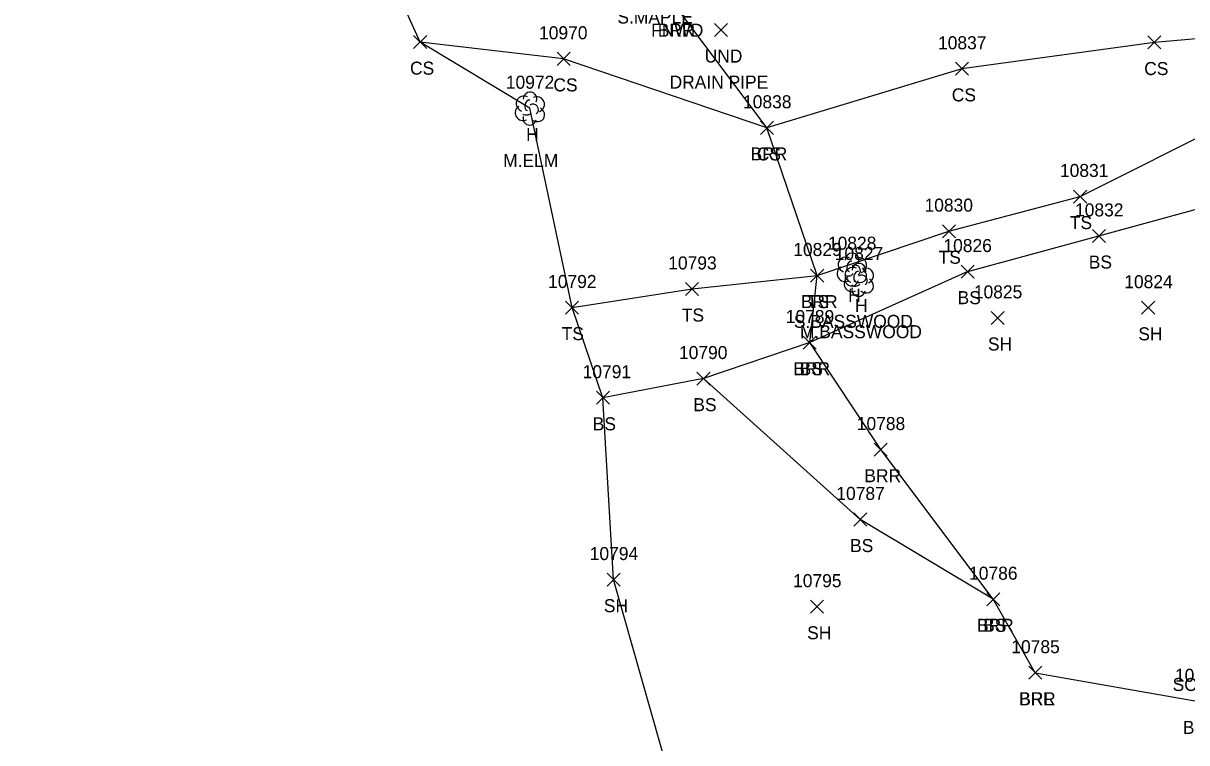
# Model space of a CAD drawing. Extents: x 1439173 to 1457902, y 641926 to 659889.
# Drawn here: x 1447859 to 1448037.6, y 647652.7 to 647763.1 of the extents above; entities that cross this region are included whole.
import ezdxf

# ---------------------------------------------------------------- set-up
doc = ezdxf.new("R2010")
doc.units = 0
for name, color, linetype in [('D_A', 7, 'Continuous'), ('D_C', 7, 'Continuous'), ('D_TIC', 7, 'Continuous'), ('L_A', 7, 'Continuous'), ('L_C', 7, 'Continuous'), ('L_I', 7, 'Continuous'), ('L_TIC', 7, 'Continuous'), ('LABL', 7, 'Continuous'), ('LELB', 7, 'Continuous'), ('LSOGP', 7, 'Continuous'), ('LTD', 7, 'Continuous'), ('S_C', 7, 'Continuous')]:
    doc.layers.add(name, color=color, linetype=linetype)

msp = doc.modelspace()

# ---------------------------------------------------------------- linework, layer by layer
at = {"layer": 'D_TIC'}
for points in [[(1447965.17, 647761.07), (1447967.17, 647763.07)], [(1447967.17, 647761.07), (1447965.17, 647763.07)]]:
    msp.add_lwpolyline(points, dxfattribs=at)
at = {"layer": 'L_TIC'}
for points in [[(1447918.97, 647759.21), (1447920.97, 647761.21)], [(1447920.97, 647759.21), (1447918.97, 647761.21)], [(1448031.67, 647759.15), (1448033.67, 647761.15)], [(1448033.67, 647759.15), (1448031.67, 647761.15)], [(1447940.98, 647756.64), (1447942.98, 647758.64)], [(1447942.98, 647756.64), (1447940.98, 647758.64)], [(1448002.13, 647755.11), (1448004.13, 647757.11)], [(1448004.13, 647755.11), (1448002.13, 647757.11)], [(1447972.19, 647746.05), (1447974.19, 647748.05)], [(1447974.19, 647746.05), (1447972.19, 647748.05)], [(1447972.19, 647746.05), (1447974.19, 647748.05)], [(1447974.19, 647746.05), (1447972.19, 647748.05)], [(1448020.28, 647735.51), (1448022.28, 647737.51)], [(1448022.28, 647735.51), (1448020.28, 647737.51)], [(1448000.14, 647730.19), (1448002.14, 647732.19)], [(1448002.14, 647730.19), (1448000.14, 647732.19)], [(1448023.16, 647729.46), (1448025.16, 647731.46)], [(1448025.16, 647729.46), (1448023.16, 647731.46)], [(1448003.02, 647723.99), (1448005.02, 647725.99)], [(1448005.02, 647723.99), (1448003.02, 647725.99)], [(1447979.91, 647723.38), (1447981.91, 647725.38)], [(1447981.91, 647723.38), (1447979.91, 647725.38)], [(1447979.91, 647723.38), (1447981.91, 647725.38)], [(1447981.91, 647723.38), (1447979.91, 647725.38)], [(1447960.72, 647721.32), (1447962.72, 647723.32)], [(1447962.72, 647721.32), (1447960.72, 647723.32)], [(1447942.28, 647718.47), (1447944.28, 647720.47)], [(1447944.28, 647718.47), (1447942.28, 647720.47)], [(1448007.63, 647716.88), (1448009.63, 647718.88)], [(1448009.63, 647716.88), (1448007.63, 647718.88)], [(1448030.72, 647718.44), (1448032.72, 647720.44)], [(1448032.72, 647718.44), (1448030.72, 647720.44)], [(1447978.77, 647713.09), (1447980.77, 647715.09)], [(1447980.77, 647713.09), (1447978.77, 647715.09)], [(1447978.77, 647713.09), (1447980.77, 647715.09)], [(1447980.77, 647713.09), (1447978.77, 647715.09)], [(1447962.46, 647707.57), (1447964.46, 647709.57)], [(1447964.46, 647707.57), (1447962.46, 647709.57)], [(1447962.46, 647707.57), (1447964.46, 647709.57)], [(1447964.46, 647707.57), (1447962.46, 647709.57)], [(1447947.02, 647704.63), (1447949.02, 647706.63)], [(1447949.02, 647704.63), (1447947.02, 647706.63)], [(1447989.66, 647696.67), (1447991.66, 647698.67)], [(1447991.66, 647696.67), (1447989.66, 647698.67)], [(1447986.52, 647685.95), (1447988.52, 647687.95)], [(1447988.52, 647685.95), (1447986.52, 647687.95)], [(1447948.67, 647676.72), (1447950.67, 647678.72)], [(1447950.67, 647676.72), (1447948.67, 647678.72)], [(1447979.88, 647672.56), (1447981.88, 647674.56)], [(1447981.88, 647672.56), (1447979.88, 647674.56)], [(1448006.95, 647673.71), (1448008.95, 647675.71)], [(1448008.95, 647673.71), (1448006.95, 647675.71)], [(1448006.95, 647673.71), (1448008.95, 647675.71)], [(1448008.95, 647673.71), (1448006.95, 647675.71)], [(1448013.38, 647662.43), (1448015.38, 647664.43)], [(1448015.38, 647662.43), (1448013.38, 647664.43)], [(1448013.38, 647662.43), (1448015.38, 647664.43)], [(1448015.38, 647662.43), (1448013.38, 647664.43)]]:
    msp.add_lwpolyline(points, dxfattribs=at)
at = {"layer": 'LABL'}
for points in [[(1448014.38, 647663.43), (1448039.5, 647659.04), (1448055.44, 647658.33), (1448048.7, 647722.75), (1448044.94, 647736.18), (1448044.13, 647747.98), (1448042.64, 647761.01), (1448041.3, 647775.22), (1448027.03, 647773.35)], [(1448014.38, 647663.43), (1448007.95, 647674.71), (1447990.66, 647697.67), (1447979.77, 647714.09), (1447980.91, 647724.38), (1447973.19, 647747.05), (1447958.95, 647766.03)]]:
    msp.add_lwpolyline(points, dxfattribs=at)
at = {"layer": 'LELB'}
for points in [[(1448042.64, 647761.01), (1448032.67, 647760.15), (1448003.13, 647756.11), (1447973.19, 647747.05), (1447941.98, 647757.64), (1447919.97, 647760.21)], [(1447943.28, 647719.47), (1447961.72, 647722.32), (1447980.91, 647724.38), (1448001.14, 647731.19), (1448021.28, 647736.51), (1448044.13, 647747.98)], [(1448004.02, 647724.99), (1448024.16, 647730.46), (1448044.94, 647736.18)], [(1448004.02, 647724.99), (1447979.77, 647714.09)], [(1447979.77, 647714.09), (1447963.46, 647708.57)], [(1448007.95, 647674.71), (1447987.52, 647686.95), (1447963.46, 647708.57), (1447948.02, 647705.63)]]:
    msp.add_lwpolyline(points, dxfattribs=at)
at = {"layer": 'LSOGP'}
msp.add_lwpolyline([(1447987.81, 647446.65), (1447967.75, 647495.54), (1447961.84, 647545.81), (1447964.79, 647594.85), (1447959.81, 647641.91), (1447949.67, 647677.74), (1447948.02, 647705.64), (1447943.28, 647719.48), (1447936.79, 647750.06), (1447919.97, 647760.22), (1447915.3, 647770.51), (1447913.14, 647792.01), (1447904.13, 647829.96), (1447902.1, 647844.59), (1447898.24, 647862.14), (1447896.82, 647871.81), (1447895.41, 647881.47), (1447893.62, 647897.34), (1447892.54, 647905.84), (1447892.82, 647906.76), (1447890.35, 647931.54), (1447889.29, 647943.84), (1447859.05, 647978.72)], dxfattribs=at)
at = {"layer": 'LTD'}
for p, q in [((1447936.79, 647750.05), (1447936.79, 647750.05)), ((1447936.79, 647750.05), (1447936.79, 647750.05)), ((1447986.22, 647725.35), (1447986.22, 647725.35)), ((1447986.22, 647725.35), (1447986.22, 647725.35)), ((1447987.28, 647723.77), (1447987.28, 647723.77)), ((1447987.28, 647723.77), (1447987.28, 647723.77))]:
    msp.add_line(p, q, dxfattribs=at)
for centre in [(1447936.84, 647751.48), (1447986.27, 647726.78), (1447987.33, 647725.21)]:
    msp.add_arc(centre, 1.05, 335.5272, 180.9563, dxfattribs=at)
for centre, major_axis, ratio, start_param, end_param in [((1447936, 647750.71), (1.21, -0.51), 0.895232, 1.570796, 4.712389), ((1447936.58, 647750.5), (-0.208, -0.792), 0.645439, 3.141593, 6.283185), ((1447937.83, 647750.63), (-1.14, -0.48), 0.949671, 1.570796, 4.712389), ((1447935.71, 647749.34), (0.58, -1.04), 0.959034, 3.141593, 6.283185), ((1447936.33, 647749.3), (-0.625, -0.083), 0.423636, 0, 3.141593), ((1447937.29, 647749.88), (-0.5, 0.667), 0.989748, 3.141593, 6.283185), ((1447937.79, 647749.21), (-1.09, 0.79), 0.841452, 1.570796, 4.712389), ((1447936.79, 647748.55), (0.26, 1.06), 0.942809, 1.570796, 4.712389), ((1447985.43, 647726.02), (1.21, -0.51), 0.895232, 1.570796, 4.712389), ((1447986.02, 647725.81), (-0.208, -0.792), 0.645439, 3.141593, 6.283185), ((1447986.72, 647725.18), (-0.5, 0.667), 0.989748, 3.141593, 6.283185), ((1447987.27, 647725.93), (-1.14, -0.48), 0.949671, 1.570796, 4.712389), ((1447985.14, 647724.64), (0.58, -1.04), 0.959034, 3.141593, 6.283185), ((1447986.49, 647724.44), (1.21, -0.51), 0.895232, 1.570796, 4.712389), ((1447985.77, 647724.6), (-0.625, -0.083), 0.423636, 0, 3.141593), ((1447987.07, 647724.23), (-0.208, -0.792), 0.645439, 3.141593, 6.283185), ((1447987.22, 647724.52), (-1.09, 0.79), 0.841452, 1.570796, 4.712389), ((1447987.78, 647723.61), (-0.5, 0.667), 0.989748, 3.141593, 6.283185), ((1447988.32, 647724.36), (-1.14, -0.48), 0.949671, 1.570796, 4.712389), ((1447986.2, 647723.06), (0.58, -1.04), 0.959034, 3.141593, 6.283185), ((1447986.22, 647723.85), (0.26, 1.06), 0.942809, 1.570796, 4.712389), ((1447987.28, 647722.27), (0.26, 1.06), 0.942809, 1.570796, 4.712389), ((1447986.82, 647723.02), (-0.625, -0.083), 0.423636, 0, 3.141593), ((1447988.28, 647722.94), (-1.09, 0.79), 0.841452, 1.570796, 4.712389)]:
    msp.add_ellipse(centre, major_axis=major_axis, ratio=ratio, start_param=start_param, end_param=end_param, dxfattribs=at)

# ---------------------------------------------------------------- texts
at = {"layer": 'D_A'}
msp.add_text('UND', height=2, dxfattribs=at).set_placement((1447963.64, 647757.07))
at = {"layer": 'D_C'}
msp.add_text('DRAIN PIPE', height=2, dxfattribs=at).set_placement((1447958.25, 647753.07))
at = {"layer": 'L_A'}
for s, p in [('FNWD', (1447955.42, 647761.03)), ('BRR', (1447956.44, 647761.03)), ('CS', (1447918.41, 647755.21)), ('CS', (1448031.11, 647755.15)), ('CS', (1447940.42, 647752.64)), ('CS', (1448001.57, 647751.11)), ('H', (1447936.23, 647745.05)), ('BRR', (1447970.68, 647742.05)), ('CS', (1447971.64, 647742.05)), ('TS', (1448019.69, 647731.51)), ('TS', (1447999.55, 647726.19)), ('BS', (1448022.6, 647725.46)), ('H', (1447985.66, 647720.35)), ('BRR', (1447978.4, 647719.38)), ('TS', (1447979.32, 647719.38)), ('H', (1447986.72, 647718.77)), ('BS', (1448002.46, 647719.99)), ('TS', (1447960.13, 647717.32)), ('TS', (1447941.69, 647714.47)), ('SH', (1448030.21, 647714.44)), ('SH', (1448007.12, 647712.88)), ('BRR', (1447977.25, 647709.09)), ('BS', (1447978.21, 647709.09)), ('BS', (1447961.9, 647703.57)), ('BS', (1447961.9, 647703.57)), ('BS', (1447946.46, 647700.63)), ('BRR', (1447988.15, 647692.67)), ('BS', (1447985.96, 647681.95)), ('SH', (1447948.16, 647672.72)), ('SH', (1447979.37, 647668.56)), ('BRR', (1448005.44, 647669.71)), ('BS', (1448006.39, 647669.71)), ('BRR', (1448011.87, 647658.43)), ('BRL', (1448011.93, 647658.43)), ('BRL', (1448037.04, 647654.04))]:
    msp.add_text(s, height=2, dxfattribs=at).set_placement(p)
at = {"layer": 'L_C'}
for s, p in [('S.MAPLE', (1447950.24, 647763.06)), ('M.ELM', (1447932.7, 647741.05)), ('S.BASSWOOD', (1447977.33, 647716.35)), ('M.BASSWOOD', (1447978.27, 647714.77))]:
    msp.add_text(s, height=2, dxfattribs=at).set_placement(p)
at = {"layer": 'L_I'}
for s, p in [('10970', (1447938.22, 647760.64)), ('10837', (1447999.46, 647759.11)), ('10972', (1447933.12, 647753.05)), ('10838', (1447969.53, 647750.05)), ('10838', (1447969.53, 647750.05)), ('10831', (1448018.18, 647739.51)), ('10830', (1447997.39, 647734.19)), ('10832', (1448020.49, 647733.46)), ('10828', (1447982.56, 647728.35)), ('10826', (1448000.29, 647727.99)), ('10829', (1447977.24, 647727.38)), ('10829', (1447977.24, 647727.38)), ('10827', (1447983.61, 647726.77)), ('10793', (1447958.05, 647725.32)), ('10792', (1447939.61, 647722.47)), ('10824', (1448028.05, 647722.44)), ('10825', (1448004.96, 647720.88)), ('10789', (1447976.09, 647717.09)), ('10789', (1447976.09, 647717.09)), ('10790', (1447959.7, 647711.57)), ('10790', (1447959.7, 647711.57)), ('10791', (1447944.91, 647708.63)), ('10788', (1447986.99, 647700.67)), ('10787', (1447983.85, 647689.95)), ('10794', (1447946, 647680.72)), ('10786', (1448004.23, 647677.71)), ('10786', (1448004.23, 647677.71)), ('10795', (1447977.21, 647676.56)), ('10785', (1448010.71, 647666.43)), ('10785', (1448010.71, 647666.43)), ('10797', (1448035.83, 647662.04))]:
    msp.add_text(s, height=2, dxfattribs=at).set_placement(p)
at = {"layer": 'S_C'}
msp.add_text('SCHOOL BUS STOP AHEAD & MM', height=2, dxfattribs=at).set_placement((1448035.47, 647660.63))

doc.saveas('drawing.dxf')
